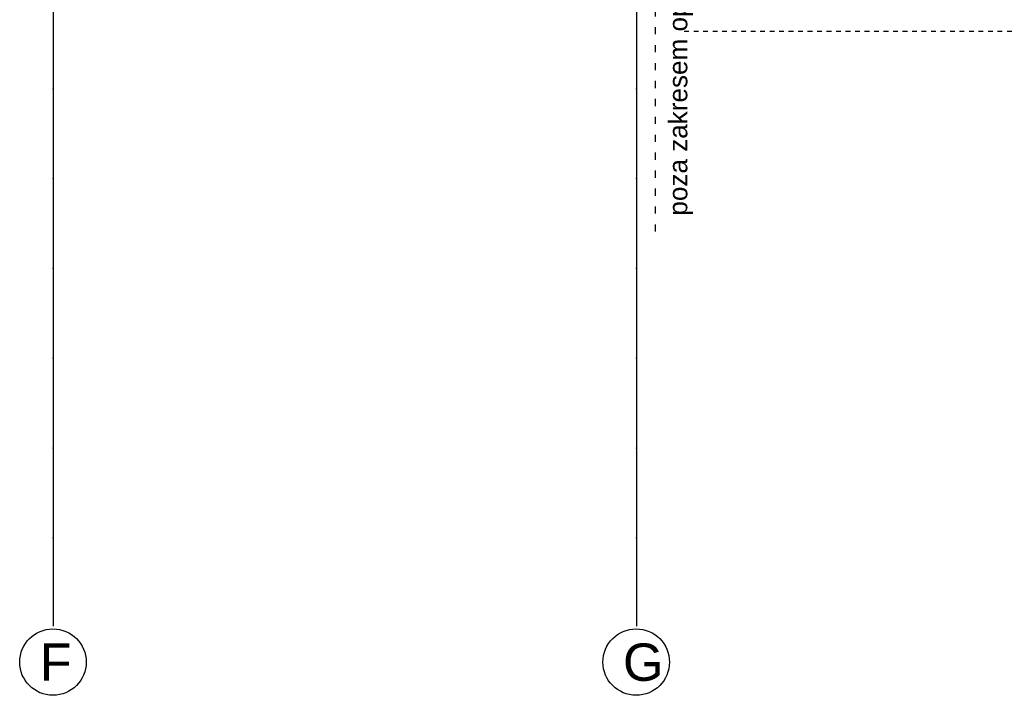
# Model space of a CAD drawing. Header units: millimetres. Extents: x -7023 to 53801, y 9849 to 33561.
# Tile 288 of 537: x 8500 to 9159, y 28542 to 28994. Entities that reach past the tile are written whole.
import ezdxf

# ---------------------------------------------------------------- set-up
doc = ezdxf.new("R2010")
doc.units = ezdxf.units.MM
for name, pattern in [('ACAD_ISO03W100', [30, 12, -18]), ('Dash', [6.35, 3.175, -3.175]), ('DASHDOTX2', [2, 1, -0.5, 0, -0.5])]:
    doc.linetypes.add(name, pattern=pattern)
doc.layers.add('.IE_podklad', color=252, linetype='Continuous')
doc.layers.add('PROJEKT osie', color=251, linetype='DASHDOTX2', lineweight=9)
doc.styles.add('Arial', font='arial.ttf', dxfattribs={"height": 125})
doc.styles.get("Standard").update_dxf_attribs({"font": 'arial.ttf'})

# ---------------------------------------------------------------- blocks, each defined once
blk = doc.blocks.new('OSIE DOMKU')
at = {"layer": 'PROJEKT osie', "ltscale": 30}
for p, q in [((-30726.61, 6224.51), (-30726.61, 4137.08)), ((-30336.49, 6224.51), (-30336.49, 4137.08))]:
    blk.add_line(p, q, dxfattribs=at)
at = {"layer": 'PROJEKT osie', "linetype": 'Continuous'}
for centre in [(-30726.73, 4113.01), (-30336.6, 4113.01)]:
    blk.add_circle(centre, 22.24, dxfattribs=at)
at = {"layer": 'PROJEKT osie', "char_height": 25, "width": 492.1163, "attachment_point": 1}
for s, insert in [('F', (-30735.59, 4125.47)), ('G', (-30345.47, 4125.47))]:
    blk.add_mtext(s, dxfattribs=dict(at, insert=insert))

msp = doc.modelspace()

# ---------------------------------------------------------------- linework, layer by layer
at = {"layer": '.IE_podklad', "ltscale": 30}
for p, q in [((8522.46, 30675.31), (8522.46, 28587.88)), ((8912.58, 30675.31), (8912.58, 28587.88))]:
    msp.add_line(p, q, dxfattribs=at)
at = {"layer": '.IE_podklad', "linetype": 'ACAD_ISO03W100', "lineweight": 30, "ltscale": 0.4}
msp.add_line((8925.06, 30500.82), (8925.06, 28847.14), dxfattribs=at)
at = {"layer": '.IE_podklad', "linetype": 'Dash'}
msp.add_line((8944.58, 28986.03), (9352.81, 28986.03), dxfattribs=at)
at = {"layer": '.IE_podklad', "linetype": 'Continuous'}
for centre in [(8522.35, 28563.8), (8912.47, 28563.8)]:
    msp.add_circle(centre, 22.24, dxfattribs=at)

# ---------------------------------------------------------------- block references
at = {"layer": '.IE_podklad'}
msp.add_blockref('OSIE DOMKU', (39249.07, 24450.8), dxfattribs=at)

# ---------------------------------------------------------------- texts
at = {"layer": '.IE_podklad', "linetype": 'Continuous', "style": 'Arial'}
msp.add_text('poza zakresem opracowania', height=12.5, rotation=90, dxfattribs=at).set_placement((8946.65, 28862.66))
at = {"layer": '.IE_podklad', "char_height": 25, "width": 492.1163, "attachment_point": 1}
for s, insert in [('F', (8513.48, 28576.27)), ('G', (8903.6, 28576.27))]:
    msp.add_mtext(s, dxfattribs=dict(at, insert=insert))

doc.saveas('drawing.dxf')
